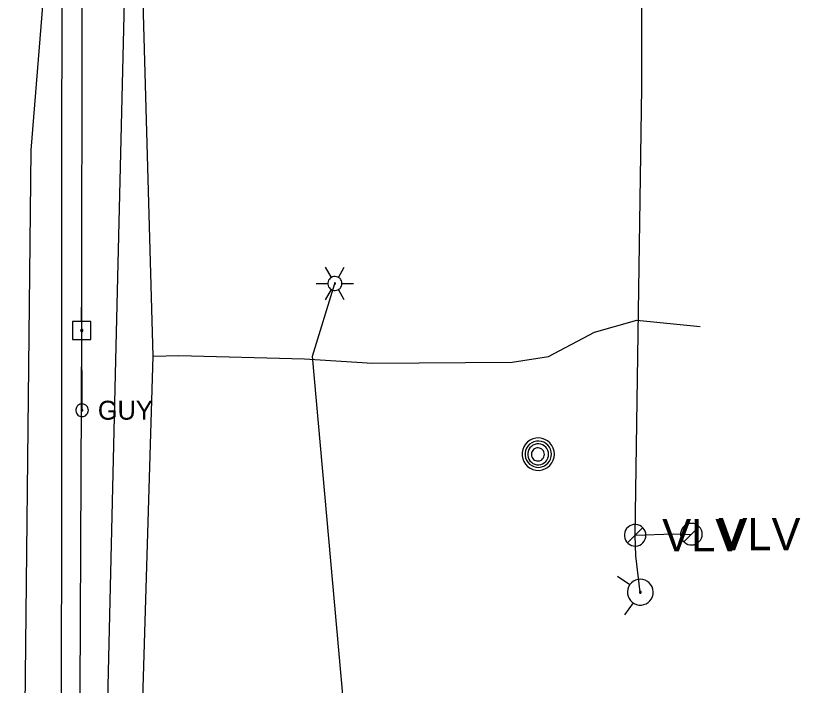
# Model space of a CAD drawing. Extents: x 596028 to 606371, y 330010 to 403088.
# Drawn here: x 602024.9 to 602184.4, y 366557.4 to 366693.6 of the extents above; entities that cross this region are included whole.
import ezdxf

# ---------------------------------------------------------------- set-up
doc = ezdxf.new("R2010")
doc.units = 0
for name, color, linetype in [('E_LTG', 7, 'Continuous'), ('E_LTG_CID', 7, 'Continuous'), ('E_UTL_E_UG', 7, 'Continuous'), ('E_UTL_EGuyWire', 7, 'Continuous'), ('E_UTL_EPowerPole', 7, 'Continuous'), ('E_UTL_G_UG', 7, 'Continuous'), ('E_UTL_MH', 7, 'Continuous'), ('E_UTL_Overhead', 7, 'Continuous'), ('E_UTL_T_UG', 7, 'Continuous'), ('E_UTL_VLV', 7, 'Continuous'), ('E_UTL_W_UG', 7, 'Continuous'), ('E_UTL_WHydrant', 7, 'Continuous')]:
    doc.layers.add(name, color=color, linetype=linetype)

msp = doc.modelspace()

# ---------------------------------------------------------------- linework, layer by layer
at = {"layer": 'E_LTG'}
for points in [[(602089.05, 366640.39), (602087.86, 366642.46)], [(602090.48, 366640.39), (602091.67, 366642.46)], [(602091.19, 366639.16), (602091.17, 366639.43), (602091.09, 366639.69), (602090.97, 366639.93), (602090.8, 366640.14), (602090.59, 366640.32), (602090.36, 366640.46), (602090.1, 366640.54), (602089.83, 366640.58), (602089.56, 366640.57), (602089.3, 366640.51), (602089.05, 366640.39), (602088.83, 366640.24), (602088.64, 366640.04), (602088.49, 366639.81), (602088.39, 366639.56), (602088.34, 366639.29), (602088.34, 366639.02), (602088.39, 366638.75), (602088.49, 366638.5), (602088.64, 366638.27), (602088.83, 366638.08), (602089.05, 366637.92), (602089.3, 366637.81), (602089.56, 366637.74), (602089.83, 366637.73), (602090.1, 366637.77), (602090.36, 366637.86), (602090.59, 366637.99), (602090.8, 366638.17), (602090.97, 366638.38), (602091.09, 366638.62), (602091.17, 366638.89), (602091.19, 366639.16)], [(602091.19, 366639.16), (602091.17, 366639.43), (602091.09, 366639.69), (602090.97, 366639.93), (602090.8, 366640.14), (602090.59, 366640.32), (602090.36, 366640.46), (602090.1, 366640.54), (602089.83, 366640.58), (602089.56, 366640.57), (602089.3, 366640.51), (602089.05, 366640.39), (602088.83, 366640.24), (602088.64, 366640.04), (602088.49, 366639.81), (602088.39, 366639.56), (602088.34, 366639.29), (602088.34, 366639.02), (602088.39, 366638.75), (602088.49, 366638.5), (602088.64, 366638.27), (602088.83, 366638.08), (602089.05, 366637.92), (602089.3, 366637.81), (602089.56, 366637.74), (602089.83, 366637.73), (602090.1, 366637.77), (602090.36, 366637.86), (602090.59, 366637.99), (602090.8, 366638.17), (602090.97, 366638.38), (602091.09, 366638.62), (602091.17, 366638.89), (602091.19, 366639.16)], [(602091.19, 366639.16), (602091.17, 366639.43), (602091.09, 366639.69), (602090.97, 366639.93), (602090.8, 366640.14), (602090.59, 366640.32), (602090.36, 366640.46), (602090.1, 366640.54), (602089.83, 366640.58), (602089.56, 366640.57), (602089.3, 366640.51), (602089.05, 366640.39), (602088.83, 366640.24), (602088.64, 366640.04), (602088.49, 366639.81), (602088.39, 366639.56), (602088.34, 366639.29), (602088.34, 366639.02), (602088.39, 366638.75), (602088.49, 366638.5), (602088.64, 366638.27), (602088.83, 366638.08), (602089.05, 366637.92), (602089.3, 366637.81), (602089.56, 366637.74), (602089.83, 366637.73), (602090.1, 366637.77), (602090.36, 366637.86), (602090.59, 366637.99), (602090.8, 366638.17), (602090.97, 366638.38), (602091.09, 366638.62), (602091.17, 366638.89), (602091.19, 366639.16)], [(602085.95, 366639.16), (602088.33, 366639.16)], [(602089.88, 366639.16), (602089.88, 366639.18), (602089.87, 366639.2), (602089.86, 366639.22), (602089.85, 366639.24), (602089.83, 366639.25), (602089.81, 366639.26), (602089.79, 366639.27), (602089.77, 366639.27), (602089.75, 366639.27), (602089.72, 366639.27), (602089.7, 366639.26), (602089.69, 366639.25), (602089.67, 366639.23), (602089.66, 366639.21), (602089.65, 366639.19), (602089.65, 366639.17), (602089.65, 366639.14), (602089.65, 366639.12), (602089.66, 366639.1), (602089.67, 366639.08), (602089.69, 366639.07), (602089.7, 366639.05), (602089.72, 366639.04), (602089.75, 366639.04), (602089.77, 366639.04), (602089.79, 366639.04), (602089.81, 366639.05), (602089.83, 366639.06), (602089.85, 366639.07), (602089.86, 366639.09), (602089.87, 366639.11), (602089.88, 366639.13), (602089.88, 366639.16)], [(602091.19, 366639.16), (602093.57, 366639.16)], [(602087.86, 366635.86), (602089.05, 366637.92)], [(602091.67, 366635.86), (602090.48, 366637.92)]]:
    msp.add_lwpolyline(points, dxfattribs=at)
at = {"layer": 'E_LTG_CID'}
msp.add_lwpolyline([(602108.01, 366243.32), (602108.72, 366315.31), (602108.56, 366377.57), (602106.95, 366424.52), (602101.09, 366451.42), (602093.32, 366531.29), (602093.09, 366536.57), (602085.23, 366624.41), (602089.76, 366639.16)], dxfattribs=at)
at = {"layer": 'E_UTL_E_UG'}
msp.add_lwpolyline([(602029.21, 366318.43), (602027.27, 366349.31), (602024.86, 366377.21), (602028.01, 366666.3), (602032.25, 366719.18)], dxfattribs=at)
at = {"layer": 'E_UTL_EGuyWire'}
msp.add_line((602038.35, 366613.38), (602038.3, 366629.6), dxfattribs=at)
for points in [[(602039.63, 366613.38), (602039.61, 366613.62), (602039.54, 366613.86), (602039.43, 366614.08), (602039.28, 366614.27), (602039.09, 366614.43), (602038.88, 366614.55), (602038.65, 366614.63), (602038.41, 366614.66), (602038.17, 366614.65), (602037.93, 366614.59), (602037.71, 366614.49), (602037.51, 366614.35), (602037.34, 366614.18), (602037.21, 366613.97), (602037.12, 366613.74), (602037.07, 366613.5), (602037.07, 366613.26), (602037.12, 366613.02), (602037.21, 366612.79), (602037.34, 366612.59), (602037.51, 366612.41), (602037.71, 366612.27), (602037.93, 366612.17), (602038.17, 366612.11), (602038.41, 366612.1), (602038.65, 366612.13), (602038.88, 366612.21), (602039.09, 366612.34), (602039.28, 366612.5), (602039.43, 366612.69), (602039.54, 366612.9), (602039.61, 366613.14), (602039.63, 366613.38)], [(602038.51, 366613.38), (602038.51, 366613.41), (602038.5, 366613.44), (602038.48, 366613.47), (602038.47, 366613.49), (602038.44, 366613.51), (602038.42, 366613.53), (602038.39, 366613.54), (602038.36, 366613.54), (602038.33, 366613.54), (602038.3, 366613.53), (602038.27, 366613.52), (602038.24, 366613.5), (602038.22, 366613.48), (602038.21, 366613.46), (602038.2, 366613.43), (602038.19, 366613.4), (602038.19, 366613.37), (602038.2, 366613.34), (602038.21, 366613.31), (602038.22, 366613.28), (602038.24, 366613.26), (602038.27, 366613.24), (602038.3, 366613.23), (602038.33, 366613.22), (602038.36, 366613.22), (602038.39, 366613.23), (602038.42, 366613.24), (602038.44, 366613.25), (602038.47, 366613.27), (602038.48, 366613.3), (602038.5, 366613.32), (602038.51, 366613.35), (602038.51, 366613.38)]]:
    msp.add_lwpolyline(points, dxfattribs=at)
at = {"layer": 'E_UTL_EPowerPole'}
for points in [[(602038.27, 366631.45), (602038.27, 366634.36)], [(602040.11, 366631.45), (602036.43, 366631.45)], [(602036.43, 366631.45), (602036.43, 366627.76)], [(602040.11, 366627.76), (602040.11, 366631.45)], [(602038.54, 366629.6), (602038.54, 366629.65), (602038.52, 366629.69), (602038.5, 366629.73), (602038.47, 366629.77), (602038.44, 366629.8), (602038.4, 366629.82), (602038.36, 366629.84), (602038.31, 366629.84), (602038.27, 366629.84), (602038.22, 366629.83), (602038.18, 366629.81), (602038.15, 366629.78), (602038.11, 366629.75), (602038.09, 366629.71), (602038.07, 366629.67), (602038.06, 366629.63), (602038.06, 366629.58), (602038.07, 366629.54), (602038.09, 366629.5), (602038.11, 366629.46), (602038.15, 366629.42), (602038.18, 366629.4), (602038.22, 366629.38), (602038.27, 366629.37), (602038.31, 366629.37), (602038.36, 366629.37), (602038.4, 366629.39), (602038.44, 366629.41), (602038.47, 366629.44), (602038.5, 366629.48), (602038.52, 366629.52), (602038.54, 366629.56), (602038.54, 366629.6)], [(602036.43, 366627.76), (602040.11, 366627.76)]]:
    msp.add_lwpolyline(points, dxfattribs=at)
at = {"layer": 'E_UTL_G_UG'}
for points in [[(602046.01, 366200.58), (602046.01, 366282.7), (602045.54, 366387.99), (602045.96, 366389.51), (602045.77, 366390.53), (602052.82, 366624.36), (602050.66, 366701.22), (602045.29, 366779.54), (602046.56, 366881.06), (602052.42, 366921.19), (602053.73, 366982.25), (602055.18, 367043.43), (602053.55, 367093.49), (602053.9, 367122.54), (602054.87, 367280.44), (602053.2, 367496.96), (602053, 367506.48), (602052.89, 367513.19), (602051.45, 367543.08), (602052.16, 367569.32), (602053.31, 367634.59)], [(602052.82, 366624.36), (602058.03, 366624.52), (602083.57, 366623.82), (602097.38, 366622.98), (602125.8, 366623.19), (602133.19, 366624.32), (602142.55, 366629.24), (602151.15, 366631.67), (602164.02, 366630.4)]]:
    msp.add_lwpolyline(points, dxfattribs=at)
at = {"layer": 'E_UTL_MH'}
for points in [[(602134.4, 366604.45), (602134.34, 366605.07), (602134.17, 366605.67), (602133.88, 366606.23), (602133.49, 366606.72), (602133.02, 366607.14), (602132.47, 366607.45), (602131.88, 366607.65), (602131.26, 366607.74), (602130.63, 366607.71), (602130.02, 366607.57), (602129.45, 366607.3), (602128.94, 366606.94), (602128.51, 366606.49), (602128.17, 366605.96), (602127.94, 366605.38), (602127.82, 366604.76), (602127.82, 366604.13), (602127.94, 366603.52), (602128.17, 366602.93), (602128.51, 366602.41), (602128.94, 366601.95), (602129.45, 366601.59), (602130.02, 366601.33), (602130.63, 366601.18), (602131.26, 366601.15), (602131.88, 366601.24), (602132.47, 366601.45), (602133.02, 366601.76), (602133.49, 366602.17), (602133.88, 366602.66), (602134.17, 366603.22), (602134.34, 366603.82), (602134.4, 366604.45)], [(602133.79, 366604.44), (602133.74, 366604.95), (602133.59, 366605.44), (602133.36, 366605.89), (602133.05, 366606.29), (602132.66, 366606.62), (602132.22, 366606.88), (602131.74, 366607.04), (602131.24, 366607.12), (602130.73, 366607.09), (602130.23, 366606.97), (602129.77, 366606.76), (602129.36, 366606.47), (602129.01, 366606.1), (602128.73, 366605.67), (602128.54, 366605.2), (602128.44, 366604.7), (602128.44, 366604.19), (602128.54, 366603.69), (602128.73, 366603.22), (602129.01, 366602.79), (602129.36, 366602.42), (602129.77, 366602.12), (602130.23, 366601.91), (602130.73, 366601.79), (602131.24, 366601.77), (602131.74, 366601.84), (602132.22, 366602.01), (602132.66, 366602.26), (602133.05, 366602.6), (602133.36, 366603), (602133.59, 366603.45), (602133.74, 366603.94), (602133.79, 366604.44)], [(602133.22, 366604.41), (602133.18, 366604.82), (602133.07, 366605.21), (602132.88, 366605.57), (602132.63, 366605.88), (602132.33, 366606.15), (602131.98, 366606.35), (602131.6, 366606.48), (602131.2, 366606.54), (602130.79, 366606.52), (602130.4, 366606.43), (602130.03, 366606.26), (602129.7, 366606.02), (602129.42, 366605.73), (602129.2, 366605.39), (602129.05, 366605.01), (602128.97, 366604.62), (602128.97, 366604.21), (602129.05, 366603.81), (602129.2, 366603.44), (602129.42, 366603.1), (602129.7, 366602.8), (602130.03, 366602.57), (602130.4, 366602.4), (602130.79, 366602.31), (602131.2, 366602.29), (602131.6, 366602.34), (602131.98, 366602.48), (602132.33, 366602.68), (602132.63, 366602.94), (602132.88, 366603.26), (602133.07, 366603.62), (602133.18, 366604.01), (602133.22, 366604.41)], [(602132.37, 366604.4), (602132.34, 366604.65), (602132.27, 366604.89), (602132.16, 366605.12), (602132, 366605.32), (602131.81, 366605.48), (602131.59, 366605.61), (602131.35, 366605.69), (602131.1, 366605.73), (602130.85, 366605.72), (602130.6, 366605.66), (602130.37, 366605.55), (602130.16, 366605.41), (602129.99, 366605.22), (602129.85, 366605.01), (602129.76, 366604.77), (602129.71, 366604.53), (602129.71, 366604.27), (602129.76, 366604.02), (602129.85, 366603.79), (602129.99, 366603.58), (602130.16, 366603.39), (602130.37, 366603.25), (602130.6, 366603.14), (602130.85, 366603.08), (602131.1, 366603.07), (602131.35, 366603.1), (602131.59, 366603.19), (602131.81, 366603.31), (602132, 366603.48), (602132.16, 366603.68), (602132.27, 366603.9), (602132.34, 366604.15), (602132.37, 366604.4)]]:
    msp.add_lwpolyline(points, dxfattribs=at)
at = {"layer": 'E_UTL_Overhead'}
msp.add_lwpolyline([(602030.41, 365117.16), (602031.91, 365287.51), (602032.13, 365415.23), (602033.07, 365577.35), (602034.21, 365759.49), (602035.29, 365915.56), (602036.2, 366067.33), (602038.64, 366261.44), (602038.14, 366378.17), (602037.53, 366468.16), (602038.3, 366629.6), (602038.45, 366764.67), (602038.7, 366805.21), (602049.62, 366998.37), (602049.62, 367041.99)], dxfattribs=at)
at = {"layer": 'E_UTL_T_UG'}
msp.add_lwpolyline([(602057.65, 366066.13), (602055.02, 366193.59), (602055.54, 366275.03), (602056.57, 366340.78), (602054.27, 366414.31), (602053.32, 366441.83), (602043.24, 366486.36), (602043.21, 366537.13), (602045.25, 366623.56), (602047.99, 366738.64), (602064.05, 366766.75), (602068.93, 366835.49), (602069.67, 367130.08), (602069.7, 367272.17), (602071.11, 367342.07), (602053.71, 367377.8), (602052.83, 367414.49), (602055, 367446.35), (602068.5, 367451.94), (602069.83, 367467.28), (602072.57, 367538.65)], dxfattribs=at)
at = {"layer": 'E_UTL_VLV'}
for points in [[(602153.01, 366587.96), (602152.97, 366588.37), (602152.85, 366588.78), (602152.66, 366589.15), (602152.4, 366589.48), (602152.09, 366589.75), (602151.73, 366589.96), (602151.33, 366590.1), (602150.92, 366590.16), (602150.5, 366590.14), (602150.09, 366590.04), (602149.71, 366589.86), (602149.37, 366589.62), (602149.08, 366589.32), (602148.86, 366588.97), (602148.7, 366588.58), (602148.62, 366588.17), (602148.62, 366587.75), (602148.7, 366587.34), (602148.86, 366586.95), (602149.08, 366586.6), (602149.37, 366586.3), (602149.71, 366586.05), (602150.09, 366585.88), (602150.5, 366585.78), (602150.92, 366585.76), (602151.33, 366585.82), (602151.73, 366585.96), (602152.09, 366586.17), (602152.4, 366586.44), (602152.66, 366586.77), (602152.85, 366587.14), (602152.97, 366587.54), (602153.01, 366587.96)], [(602149.26, 366586.4), (602152.37, 366589.51)], [(602164.45, 366588.18), (602164.41, 366588.6), (602164.29, 366589), (602164.1, 366589.37), (602163.84, 366589.7), (602163.52, 366589.97), (602163.16, 366590.18), (602162.77, 366590.32), (602162.35, 366590.38), (602161.93, 366590.36), (602161.53, 366590.26), (602161.15, 366590.09), (602160.81, 366589.84), (602160.52, 366589.54), (602160.29, 366589.19), (602160.14, 366588.8), (602160.06, 366588.39), (602160.06, 366587.97), (602160.14, 366587.56), (602160.29, 366587.17), (602160.52, 366586.82), (602160.81, 366586.52), (602161.15, 366586.28), (602161.53, 366586.1), (602161.93, 366586), (602162.35, 366585.98), (602162.77, 366586.04), (602163.16, 366586.18), (602163.52, 366586.39), (602163.84, 366586.66), (602164.1, 366586.99), (602164.29, 366587.36), (602164.41, 366587.76), (602164.45, 366588.18)], [(602160.69, 366586.63), (602163.8, 366589.74)]]:
    msp.add_lwpolyline(points, dxfattribs=at)
at = {"layer": 'E_UTL_W_UG'}
for points in [[(602151.86, 366576.38), (602150.96, 366583.78), (602150.81, 366587.96), (602152.2, 366678.98), (602152.17, 366740.45), (602153.93, 366779.99), (602152.63, 366804.98), (602153.23, 366871.34), (602152.75, 366995.85), (602154.04, 367120.41), (602154.82, 367274.91), (602154.85, 367280.06), (602155.51, 367346.25), (602155.3, 367427.76), (602153.59, 367525.35), (602155.62, 367569.03), (602154.98, 367573.69), (602152.27, 367596.21), (602153.25, 367736.28)], [(602042.58, 366198.35), (602042.93, 366205.61), (602044.35, 366221.79), (602032.48, 366237.82), (602033.43, 366279.66), (602035.02, 366388.73), (602034.18, 366520.5), (602034.28, 366734.17), (602063.52, 366751.1), (602078.61, 366761.62), (602127.55, 366762.34), (602144, 366780.62), (602150.98, 366780.36), (602153.97, 366779.88)], [(602150.81, 366587.96), (602158.61, 366588.22), (602161.84, 366588.12), (602162.25, 366588.18)]]:
    msp.add_lwpolyline(points, dxfattribs=at)
at = {"layer": 'E_UTL_WHydrant'}
for points in [[(602149.72, 366577.85), (602147.23, 366579.58)], [(602151.39, 366578.96), (602150.91, 366578.82), (602150.46, 366578.6), (602150.07, 366578.29), (602149.73, 366577.92), (602149.48, 366577.49), (602149.31, 366577.02), (602149.24, 366576.53), (602149.26, 366576.03), (602149.37, 366575.54), (602149.57, 366575.09), (602149.86, 366574.68), (602150.21, 366574.33), (602150.63, 366574.06), (602151.09, 366573.87), (602151.58, 366573.77), (602152.08, 366573.76), (602152.57, 366573.85), (602153.03, 366574.03), (602153.46, 366574.3), (602153.82, 366574.64), (602154.11, 366575.04), (602154.32, 366575.49), (602154.45, 366575.98), (602154.48, 366576.47), (602154.41, 366576.97), (602154.25, 366577.44), (602154.01, 366577.88), (602153.69, 366578.26), (602153.3, 366578.57), (602152.86, 366578.8), (602152.38, 366578.95), (602151.88, 366579), (602151.39, 366578.96)], [(602151.82, 366576.57), (602151.78, 366576.56), (602151.75, 366576.55), (602151.72, 366576.52), (602151.69, 366576.49), (602151.67, 366576.46), (602151.66, 366576.43), (602151.66, 366576.39), (602151.66, 366576.35), (602151.67, 366576.31), (602151.68, 366576.28), (602151.7, 366576.25), (602151.73, 366576.22), (602151.76, 366576.2), (602151.8, 366576.18), (602151.83, 366576.18), (602151.87, 366576.18), (602151.91, 366576.18), (602151.95, 366576.2), (602151.98, 366576.22), (602152.01, 366576.24), (602152.03, 366576.27), (602152.04, 366576.31), (602152.05, 366576.35), (602152.06, 366576.38), (602152.05, 366576.42), (602152.04, 366576.46), (602152.02, 366576.49), (602152, 366576.52), (602151.97, 366576.54), (602151.93, 366576.56), (602151.9, 366576.57), (602151.86, 366576.58), (602151.82, 366576.57)], [(602150.38, 366574.24), (602148.65, 366571.75)]]:
    msp.add_lwpolyline(points, dxfattribs=at)

# ---------------------------------------------------------------- texts
at = {"layer": 'E_UTL_EGuyWire'}
msp.add_text('GUY', height=3.85, dxfattribs=at).set_placement((602041.56, 366611.46))
at = {"layer": 'E_UTL_VLV'}
for p in [(602156.31, 366584.66), (602167.75, 366584.88)]:
    msp.add_text('VLV', height=6.6, dxfattribs=at).set_placement(p)

doc.saveas('drawing.dxf')
